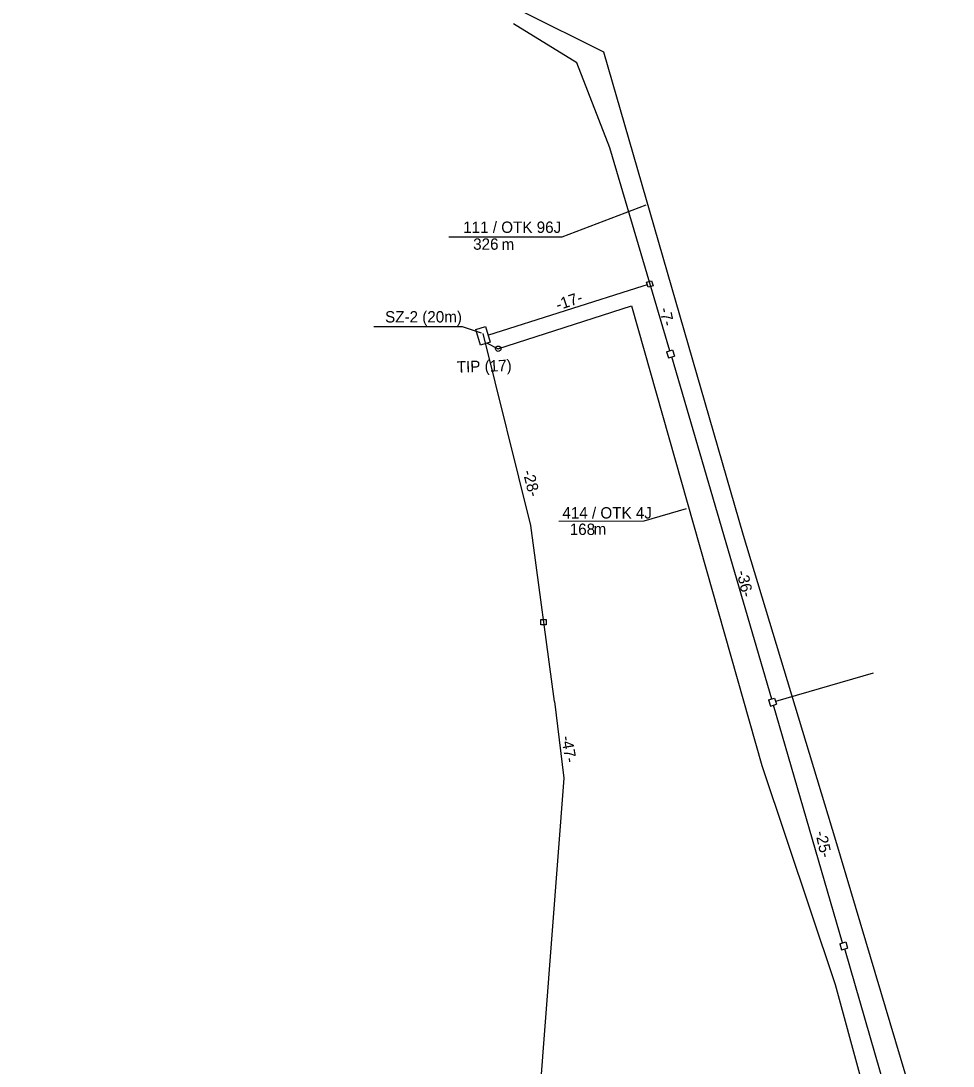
# Model space of a CAD drawing. Extents: x 6494530 to 6506885, y 5884901 to 5892312.
# Drawn here: x 6501398.2 to 6501486.3, y 5888597.4 to 5888696.3 of the extents above; entities that cross this region are included whole.
import ezdxf

# ---------------------------------------------------------------- set-up
doc = ezdxf.new("R2010")
doc.units = 0
for name, color, linetype in [('E-proj_kanal_sygn_', 7, 'Continuous'), ('E_linie pomoc', 7, 'Continuous'), ('Gminne - nazwy', 7, 'Continuous'), ('kabel do tablicy infor parking', 7, 'Continuous'), ('kabel W KANALIZACJI ISTN', 7, 'Continuous'), ('Kanalizacja_proj', 7, 'Continuous'), ('opis kabla CCTV_OTK', 7, 'Continuous'), ('opis kabla otk', 7, 'Continuous'), ('opis kabla tablica VMS_OTK', 7, 'Continuous'), ('opis kabla tablicy inf parking', 7, 'Continuous'), ('opis SZ-2', 7, 'Continuous'), ('SKR-2', 7, 'Continuous'), ('słup tablicy parkingowej', 7, 'Continuous'), ('trasa kanalizacji do wyrysu', 7, 'Continuous'), ('Warstwa 34', 7, 'Continuous'), ('WOJEWÓDZKIE', 7, 'Continuous')]:
    doc.layers.add(name, color=color, linetype=linetype)

# ---------------------------------------------------------------- blocks, each defined once
blk = doc.blocks.new('E- studnia kanaliz')
at = {"layer": 'E-proj_kanal_sygn_'}
for points in [[(65014841.82, 58885840.13), (65014847.56, 58885841.88)], [(65014841.82, 58885840.13), (65014843.57, 58885834.39)], [(65014847.56, 58885841.88), (65014849.31, 58885836.14)], [(65014843.57, 58885834.39), (65014849.31, 58885836.14)]]:
    blk.add_lwpolyline(points, dxfattribs=at)

msp = doc.modelspace()

# ---------------------------------------------------------------- linework, layer by layer
at = {"layer": 'E-proj_kanal_sygn_'}
for points in [[(6501459.506, 5888665.095), (6501453.829, 5888684.303), (6501450.731, 5888692.351), (6501444.737, 5888696.02)], [(6501459.506, 5888665.095), (6501453.829, 5888684.303), (6501450.731, 5888692.351), (6501444.737, 5888696.02)], [(6501459.506, 5888665.095), (6501453.829, 5888684.303), (6501450.731, 5888692.351), (6501444.737, 5888696.02)], [(6501459.506, 5888665.095), (6501453.829, 5888684.303), (6501450.731, 5888692.351), (6501444.737, 5888696.02)], [(6501469.141, 5888632.155), (6501459.693, 5888664.525)], [(6501469.141, 5888632.155), (6501459.693, 5888664.525)], [(6501469.141, 5888632.155), (6501459.693, 5888664.525)], [(6501469.141, 5888632.155), (6501459.693, 5888664.525)], [(6501478.752, 5888634.597), (6501469.515, 5888631.909)], [(6501478.752, 5888634.597), (6501469.515, 5888631.909)], [(6501478.752, 5888634.597), (6501469.515, 5888631.909)], [(6501478.752, 5888634.597), (6501469.515, 5888631.909)], [(6501475.843, 5888609.083), (6501469.329, 5888631.586)], [(6501475.843, 5888609.083), (6501469.329, 5888631.586)], [(6501475.843, 5888609.083), (6501469.329, 5888631.586)], [(6501475.843, 5888609.083), (6501469.329, 5888631.586)], [(6501483.283, 5888583.495), (6501476.047, 5888608.518)], [(6501483.283, 5888583.495), (6501476.047, 5888608.518)], [(6501483.283, 5888583.495), (6501476.047, 5888608.518)], [(6501483.283, 5888583.495), (6501476.047, 5888608.518)]]:
    msp.add_lwpolyline(points, dxfattribs=at)
at = {"layer": 'kabel do tablicy infor parking'}
msp.add_lwpolyline([(6501443.249, 5888665.279), (6501455.894, 5888669.348), (6501468.21, 5888625.875), (6501475.139, 5888605.143), (6501482.319, 5888578.744), (6501480.493, 5888573.228)], dxfattribs=at)
at = {"layer": 'kabel W KANALIZACJI ISTN'}
msp.add_lwpolyline([(6501400.791, 5888791.064), (6501398.156, 5888783.922), (6501411.276, 5888776.899), (6501420.498, 5888779.515), (6501423.096, 5888780.359), (6501427.624, 5888762.1), (6501437.942, 5888725.061), (6501443.145, 5888707.707), (6501445.513, 5888697.226), (6501453.232, 5888693.366), (6501466.453, 5888647.652), (6501475.192, 5888618.802), (6501483.15, 5888592.034), (6501486.294, 5888576.594), (6501480.801, 5888573.11)], dxfattribs=at)
at = {"layer": 'Kanalizacja_proj'}
msp.add_line((6501446.355, 5888648.584), (6501441.866, 5888666.736), dxfattribs=at)
for points in [[(6501457.944, 5888671.253), (6501457.467, 5888671.103), (6501457.317, 5888671.58), (6501457.794, 5888671.73)], [(6501447.825, 5888639.178), (6501447.325, 5888639.181), (6501447.327, 5888639.681), (6501447.827, 5888639.678)]]:
    msp.add_lwpolyline(points, close=True, dxfattribs=at)
at = {"layer": 'opis kabla otk'}
msp.add_lwpolyline([(6501438.63, 5888675.884), (6501449.33, 5888675.887), (6501457.288, 5888678.91)], dxfattribs=at)
at = {"layer": 'opis kabla tablicy inf parking'}
msp.add_lwpolyline([(6501449.031, 5888648.972), (6501457.085, 5888649.027), (6501461.085, 5888650.177)], dxfattribs=at)
at = {"layer": 'opis SZ-2'}
msp.add_lwpolyline([(6501431.532, 5888667.407), (6501439.888, 5888667.407), (6501441.669, 5888666.781)], dxfattribs=at)
at = {"layer": 'SKR-2'}
msp.add_lwpolyline([(6501442.518, 5888665.908), (6501441.605, 5888665.633), (6501441.159, 5888667.109), (6501442.072, 5888667.384)], close=True, dxfattribs=at)
at = {"layer": 'słup tablicy parkingowej'}
msp.add_circle((6501443.291, 5888665.292), 0.25, dxfattribs=at)
at = {"layer": 'Warstwa 34'}
for p, q in [((6501442.314, 5888666.588), (6501456.985, 5888671.241)), ((6501456.985, 5888671.241), (6501457.39, 5888671.365)), ((6501442.185, 5888665.84), (6501443.292, 5888665.293)), ((6501448.595, 5888631.929), (6501446.355, 5888648.584)), ((6501448.595, 5888631.929), (6501449.483, 5888624.677))]:
    msp.add_line(p, q, dxfattribs=at)
msp.add_lwpolyline([(6501449.483, 5888624.677), (6501447.191, 5888594.633), (6501441.651, 5888585.836)], dxfattribs=at)

# ---------------------------------------------------------------- block references
at = {"layer": 'E_linie pomoc', "xscale": 0.1, "yscale": 0.10000000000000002}
for p in [(-24.982, 80.988), (-24.982, 80.988), (-24.982, 80.988), (-24.982, 80.988), (-15.342, 48.051), (-15.342, 48.051), (-15.342, 48.051), (-15.342, 48.051), (-8.609, 24.987), (-8.609, 24.987), (-8.609, 24.987), (-8.609, 24.987)]:
    msp.add_blockref('E- studnia kanaliz', p, dxfattribs=at)

# ---------------------------------------------------------------- texts
at = {"layer": 'Gminne - nazwy'}
msp.add_text('TIP (17)', height=1.0752, rotation=1.80929, dxfattribs=at).set_placement((6501439.381, 5888663.028))
at = {"layer": 'opis kabla CCTV_OTK'}
for s, p in [('111 / OTK 96J', (6501439.974, 5888676.25)), ('326', (6501440.916, 5888674.655)), ('m', (6501443.598, 5888674.632))]:
    msp.add_text(s, height=1.075, dxfattribs=at).set_placement(p)
at = {"layer": 'opis kabla tablica VMS_OTK'}
for s, p in [('414 / OTK 4J', (6501449.35, 5888649.231)), ('168', (6501450.05, 5888647.677)), ('m', (6501452.302, 5888647.692))]:
    msp.add_text(s, height=1.075, dxfattribs=at).set_placement(p)
at = {"layer": 'opis SZ-2'}
msp.add_text('SZ-2 (20m)', height=1.075, dxfattribs=at).set_placement((6501432.588, 5888667.774))
at = {"layer": 'trasa kanalizacji do wyrysu'}
for s, p in [('-7-', (6501458.511, 5888669.068)), ('-36-', (6501465.815, 5888644.213)), ('-25-', (6501473.248, 5888619.559))]:
    msp.add_text(s, height=1.0752, rotation=282.74199, dxfattribs=at).set_placement(p)
at = {"layer": 'WOJEWÓDZKIE'}
for s, rotation, p in [('-17-', 18.31107, (6501448.93, 5888668.902)), ('-28-', 284.0831, (6501445.591, 5888653.688)), ('-47-', 279.68471, (6501449.227, 5888628.585))]:
    msp.add_text(s, height=1.0752, rotation=rotation, dxfattribs=at).set_placement(p)

doc.saveas('drawing.dxf')
